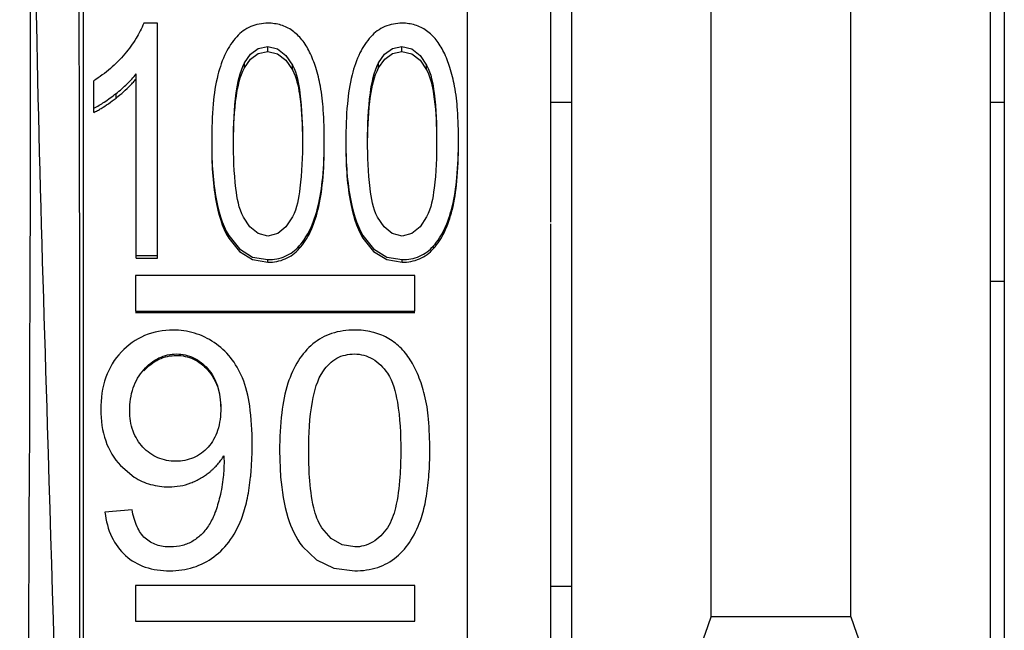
# Paper-space layout 'Sheet' of a CAD drawing. Header units: inches. Extents: x 0.2 to 10.8, y 0.2 to 8.3.
# Tile 360 of 545: x 8.0996 to 8.156, y 2.0671 to 2.1021. Entities that reach past the tile are written whole.
import ezdxf

# ---------------------------------------------------------------- set-up
doc = ezdxf.new("R2010")
doc.units = ezdxf.units.IN
doc.header["$MEASUREMENT"] = 0
doc.layers.get('0').update_dxf_attribs({"lineweight": 5})
doc.layers.add('02___PRT_ALL_AXES', color=7, linetype='Continuous')

psp = doc.layouts.new('Sheet')

# ---------------------------------------------------------------- linework, layer by layer
at = {"color": 0, "linetype": 'ByBlock', "lineweight": -3}
for p, q in [((8.131229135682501, 1.990376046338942), (8.131229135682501, 3.263868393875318)), ((8.13922913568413, 2.067868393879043), (8.13922913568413, 3.263868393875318)), ((8.147229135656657, 2.067868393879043), (8.147229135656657, 3.263868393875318)), ((8.155229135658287, 1.990376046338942), (8.155229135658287, 3.263868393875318)), ((8.12522913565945, 2.162019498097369), (8.12522913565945, 1.955869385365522)), ((8.130029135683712, 2.09047724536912), (8.130029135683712, 2.161674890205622)), ((8.103229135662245, 2.158051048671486), (8.103229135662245, 1.974721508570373)), ((8.10747579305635, 2.101872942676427), (8.106692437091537, 2.101872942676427)), ((8.10747579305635, 2.088407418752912), (8.10747579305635, 2.101872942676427)), ((8.113803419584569, 2.100252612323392), (8.113803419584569, 2.100541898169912)), ((8.121495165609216, 2.100252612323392), (8.121495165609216, 2.100541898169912)), ((8.112468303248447, 2.099321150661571), (8.112468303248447, 2.099599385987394)), ((8.115219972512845, 2.09919739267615), (8.115219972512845, 2.099474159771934)), ((8.12016004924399, 2.099321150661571), (8.12016004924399, 2.099599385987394)), ((8.122911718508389, 2.09919739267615), (8.122911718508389, 2.099474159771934)), ((8.10626024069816, 2.088407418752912), (8.10626024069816, 2.098963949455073)), ((8.103829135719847, 2.096762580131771), (8.103829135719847, 2.098577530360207)), ((8.105106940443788, 2.097587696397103), (8.105106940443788, 2.097845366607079)), ((8.130029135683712, 2.097343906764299), (8.131229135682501, 2.097343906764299)), ((8.155229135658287, 2.097343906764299), (8.15602913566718, 2.097343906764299)), ((8.130029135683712, 2.002091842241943), (8.130029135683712, 2.090378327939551)), ((8.111565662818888, 2.089552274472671), (8.111565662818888, 2.089714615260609)), ((8.119257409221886, 2.089552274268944), (8.119257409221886, 2.089714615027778)), ((8.115613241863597, 2.088958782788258), (8.115613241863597, 2.089114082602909)), ((8.123304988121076, 2.088958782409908), (8.123304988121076, 2.089114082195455)), ((8.10626024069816, 2.088556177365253), (8.10747579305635, 2.088556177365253)), ((8.10626024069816, 2.088407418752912), (8.10747579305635, 2.088407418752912)), ((8.113816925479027, 2.088181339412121), (8.113816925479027, 2.088327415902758)), ((8.12150867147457, 2.088181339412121), (8.12150867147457, 2.088327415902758)), ((8.122229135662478, 2.087412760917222), (8.106229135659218, 2.087412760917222)), ((8.106229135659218, 2.087412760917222), (8.106229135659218, 2.085383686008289)), ((8.122229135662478, 2.085383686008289), (8.122229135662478, 2.087412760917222)), ((8.106229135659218, 2.085383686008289), (8.122229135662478, 2.085383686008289)), ((8.106229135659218, 2.085309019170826), (8.122229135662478, 2.085309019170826)), ((8.114484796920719, 2.077396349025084), (8.114543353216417, 2.075868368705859)), ((8.105363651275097, 2.076529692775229), (8.10615112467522, 2.075868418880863)), ((8.10995573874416, 2.075801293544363), (8.110065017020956, 2.075868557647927)), ((8.106029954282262, 2.07400343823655), (8.104472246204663, 2.073855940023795)), ((8.122229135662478, 2.069652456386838), (8.106229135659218, 2.069652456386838)), ((8.106229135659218, 2.069652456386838), (8.106229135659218, 2.067617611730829)), ((8.122229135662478, 2.067617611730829), (8.122229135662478, 2.069652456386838)), ((8.131229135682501, 2.069596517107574), (8.130029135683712, 2.069596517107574)), ((8.106229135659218, 2.067617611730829), (8.122229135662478, 2.067617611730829)), ((8.147229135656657, 2.067868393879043), (8.13922913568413, 2.067868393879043))]:
    psp.add_line(p, q, dxfattribs=at)
for points in [[(8.112468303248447, 2.099599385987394), (8.11281352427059, 2.100099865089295), (8.11325770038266, 2.100426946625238), (8.113803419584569, 2.100541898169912)], [(8.113803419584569, 2.100541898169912), (8.114370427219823, 2.100407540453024), (8.114845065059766, 2.100029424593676), (8.115219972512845, 2.099474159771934)], [(8.12016004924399, 2.099599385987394), (8.120505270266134, 2.100099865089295), (8.120949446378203, 2.100426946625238), (8.121495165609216, 2.100541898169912)], [(8.121495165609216, 2.100541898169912), (8.122062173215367, 2.100407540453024), (8.122536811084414, 2.100029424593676), (8.122911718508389, 2.099474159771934)], [(8.112468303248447, 2.099321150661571), (8.112814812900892, 2.099817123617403), (8.11325940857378, 2.100139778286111), (8.113803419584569, 2.100252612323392)], [(8.113803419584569, 2.100252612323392), (8.114369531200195, 2.100120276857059), (8.114844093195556, 2.099747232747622), (8.115219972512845, 2.09919739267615)], [(8.12016004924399, 2.099321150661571), (8.12050655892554, 2.099817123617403), (8.120951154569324, 2.100139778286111), (8.121495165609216, 2.100252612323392)], [(8.121495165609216, 2.100252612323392), (8.122061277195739, 2.100120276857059), (8.122535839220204, 2.099747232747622), (8.122911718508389, 2.09919739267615)], [(8.113816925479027, 2.089680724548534), (8.113250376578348, 2.089817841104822), (8.112777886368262, 2.090202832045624), (8.112405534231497, 2.090767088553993)], [(8.11522156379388, 2.090776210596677), (8.114848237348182, 2.090208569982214), (8.114375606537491, 2.089818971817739), (8.113816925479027, 2.089680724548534)], [(8.12150867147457, 2.089680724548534), (8.120942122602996, 2.089817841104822), (8.120469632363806, 2.090202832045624), (8.120097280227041, 2.090767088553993)], [(8.122913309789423, 2.090776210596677), (8.122539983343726, 2.090208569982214), (8.122067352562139, 2.089818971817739), (8.12150867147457, 2.089680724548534)], [(8.111565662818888, 2.089714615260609), (8.112178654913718, 2.088940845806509), (8.112936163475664, 2.088477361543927), (8.113816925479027, 2.088327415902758)], [(8.119257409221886, 2.089714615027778), (8.119870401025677, 2.088940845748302), (8.120627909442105, 2.088477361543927), (8.12150867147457, 2.088327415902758)], [(8.111565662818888, 2.089552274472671), (8.112178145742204, 2.088788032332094), (8.11293553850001, 2.088329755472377), (8.113816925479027, 2.088181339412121)], [(8.119257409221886, 2.089552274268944), (8.119869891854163, 2.088788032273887), (8.120627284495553, 2.088329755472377), (8.12150867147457, 2.088181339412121)], [(8.11878875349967, 2.071865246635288), (8.11807115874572, 2.071989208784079), (8.117443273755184, 2.072357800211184), (8.116906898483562, 2.072961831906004)], [(8.115787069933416, 2.071899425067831), (8.116596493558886, 2.071124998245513), (8.117593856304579, 2.07065876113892), (8.11878875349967, 2.070502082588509)]]:
    psp.add_lwpolyline(points, dxfattribs=at)
psp.add_arc((8.107215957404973, 2.077142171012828), 0.015870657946, 355.3964970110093, 355.9443446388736, dxfattribs=at)
psp.add_ellipse((8.102407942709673, 2.075868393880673), major_axis=(0, 0.0719999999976), ratio=0.008726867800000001, start_param=3.164212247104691, end_param=6.260565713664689, dxfattribs=at)
for points, knots in [([(8.100718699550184, 1.977411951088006), (8.103261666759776, 2.011114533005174), (8.101520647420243, 2.067459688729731), (8.099532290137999, 2.132960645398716), (8.102431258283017, 2.165316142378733), (8.100657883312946, 2.174847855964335)], [0, 0, 0, 0, 0.5135504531, 0.8526848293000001, 1, 1, 1, 1]), ([(8.09958364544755, 1.978589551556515), (8.099838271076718, 1.99031271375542), (8.099845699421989, 2.05514043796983), (8.100714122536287, 2.119973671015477), (8.099583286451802, 2.173059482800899)], [0, 0, 0, 0, 0.1808892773, 1, 1, 1, 1]), ([(8.106692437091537, 2.101872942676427), (8.106578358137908, 2.10157164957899), (8.106262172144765, 2.100954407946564), (8.105848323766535, 2.100400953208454), (8.105612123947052, 2.100120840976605)], [0, 0, 0, 0, 0.4678763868, 1, 1, 1, 1]), ([(8.113816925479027, 2.101872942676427), (8.113480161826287, 2.101872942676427), (8.112800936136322, 2.10175612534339), (8.112245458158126, 2.101345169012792), (8.112022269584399, 2.101102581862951)], [0, 0, 0, 0, 0.5053458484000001, 1, 1, 1, 1]), ([(8.115214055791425, 2.101442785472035), (8.115016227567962, 2.101583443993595), (8.114565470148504, 2.101807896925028), (8.114067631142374, 2.101872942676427), (8.113816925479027, 2.101872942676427)], [0, 0, 0, 0, 0.4919245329, 1, 1, 1, 1]), ([(8.12150867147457, 2.101872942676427), (8.121171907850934, 2.101872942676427), (8.12049268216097, 2.10175612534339), (8.119937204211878, 2.101345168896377), (8.119714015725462, 2.101102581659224)], [0, 0, 0, 0, 0.5053458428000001, 1, 1, 1, 1]), ([(8.122905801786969, 2.101442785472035), (8.12270797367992, 2.101583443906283), (8.122257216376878, 2.101807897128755), (8.121759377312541, 2.101872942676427), (8.12150867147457, 2.101872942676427)], [0, 0, 0, 0, 0.4919242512, 1, 1, 1, 1]), ([(8.112022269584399, 2.101102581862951), (8.111768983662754, 2.100827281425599), (8.111319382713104, 2.100125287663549), (8.111057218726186, 2.099342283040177), (8.110946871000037, 2.09891005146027)], [0, 0, 0, 0, 0.4561050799, 1, 1, 1, 1]), ([(8.116205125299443, 2.100217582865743), (8.116083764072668, 2.100468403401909), (8.115806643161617, 2.100925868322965), (8.115418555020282, 2.101297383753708), (8.115214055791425, 2.101442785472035)], [0, 0, 0, 0, 0.5261699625, 1, 1, 1, 1]), ([(8.119714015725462, 2.101102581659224), (8.119460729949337, 2.100827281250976), (8.119011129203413, 2.100125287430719), (8.118748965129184, 2.099342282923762), (8.118638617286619, 2.098910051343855)], [0, 0, 0, 0, 0.4561049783, 1, 1, 1, 1]), ([(8.123896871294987, 2.100217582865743), (8.123775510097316, 2.100468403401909), (8.123498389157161, 2.100925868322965), (8.123110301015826, 2.101297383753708), (8.122905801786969, 2.101442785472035)], [0, 0, 0, 0, 0.5261699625, 1, 1, 1, 1]), ([(8.105612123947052, 2.100120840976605), (8.105358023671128, 2.099819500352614), (8.10480179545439, 2.09925539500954), (8.104163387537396, 2.098786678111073), (8.103829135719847, 2.098577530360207)], [0, 0, 0, 0, 0.4999244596, 1, 1, 1, 1]), ([(8.116822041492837, 2.098262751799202), (8.116752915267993, 2.098622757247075), (8.116590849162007, 2.099289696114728), (8.116343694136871, 2.099931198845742), (8.116205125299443, 2.100217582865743)], [0, 0, 0, 0, 0.535368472, 1, 1, 1, 1]), ([(8.124513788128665, 2.098262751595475), (8.124444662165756, 2.098622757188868), (8.124282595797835, 2.099289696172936), (8.124035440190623, 2.099931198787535), (8.123896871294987, 2.100217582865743)], [0, 0, 0, 0, 0.5353684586, 1, 1, 1, 1]), ([(8.1118382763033, 2.095139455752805), (8.1118382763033, 2.096055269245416), (8.111893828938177, 2.097556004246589), (8.11219345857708, 2.099073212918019), (8.112468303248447, 2.099599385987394)], [0, 0, 0, 0, 0.6067222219, 1, 1, 1, 1]), ([(8.111839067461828, 2.095139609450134), (8.111845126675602, 2.095995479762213), (8.111908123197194, 2.097404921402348), (8.112206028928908, 2.098824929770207), (8.112468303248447, 2.099321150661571)], [0, 0, 0, 0, 0.6039482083, 1, 1, 1, 1]), ([(8.115219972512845, 2.099474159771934), (8.115481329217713, 2.098981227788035), (8.115742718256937, 2.097499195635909), (8.115795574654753, 2.096046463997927), (8.115795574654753, 2.095139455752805)], [0, 0, 0, 0, 0.3808569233, 1, 1, 1, 1]), ([(8.119530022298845, 2.095139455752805), (8.119530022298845, 2.096055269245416), (8.119585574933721, 2.097556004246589), (8.119885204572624, 2.099073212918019), (8.12016004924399, 2.099599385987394)], [0, 0, 0, 0, 0.6067222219, 1, 1, 1, 1]), ([(8.119530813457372, 2.095139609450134), (8.119536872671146, 2.095995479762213), (8.119599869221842, 2.097404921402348), (8.119897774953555, 2.098824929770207), (8.12016004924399, 2.099321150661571)], [0, 0, 0, 0, 0.6039482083, 1, 1, 1, 1]), ([(8.122911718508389, 2.099474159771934), (8.123173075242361, 2.098981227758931), (8.123434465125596, 2.097499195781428), (8.123487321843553, 2.09604646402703), (8.123487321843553, 2.095139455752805)], [0, 0, 0, 0, 0.3808569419, 1, 1, 1, 1]), ([(8.105106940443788, 2.097845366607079), (8.105329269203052, 2.098021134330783), (8.105737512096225, 2.098370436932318), (8.106103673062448, 2.098765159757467), (8.10626024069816, 2.098963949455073)], [0, 0, 0, 0, 0.5283083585, 1, 1, 1, 1]), ([(8.105921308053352, 2.098309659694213), (8.105981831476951, 2.098372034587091), (8.106098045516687, 2.098497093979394), (8.106208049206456, 2.098627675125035), (8.10626024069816, 2.098693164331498)], [0, 0, 0, 0, 0.5092868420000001, 1, 1, 1, 1]), ([(8.110946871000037, 2.09891005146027), (8.11080860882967, 2.098368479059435), (8.11062825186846, 2.097110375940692), (8.110588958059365, 2.095845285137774), (8.110588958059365, 2.095139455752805)], [0, 0, 0, 0, 0.4419316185, 1, 1, 1, 1]), ([(8.115219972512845, 2.09919739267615), (8.115448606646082, 2.098771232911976), (8.115706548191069, 2.097522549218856), (8.115775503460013, 2.096286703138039), (8.11578995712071, 2.095525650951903)], [0, 0, 0, 0, 0.3885079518, 1, 1, 1, 1]), ([(8.118638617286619, 2.098910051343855), (8.118500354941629, 2.098368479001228), (8.118319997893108, 2.097110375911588), (8.118280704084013, 2.095845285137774), (8.118280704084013, 2.095139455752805)], [0, 0, 0, 0, 0.4419316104, 1, 1, 1, 1]), ([(8.122911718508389, 2.09919739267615), (8.12314035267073, 2.098771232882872), (8.123398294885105, 2.097522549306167), (8.123467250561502, 2.096286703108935), (8.123481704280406, 2.095525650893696)], [0, 0, 0, 0, 0.388507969, 1, 1, 1, 1]), ([(8.105106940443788, 2.097587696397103), (8.105255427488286, 2.097703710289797), (8.105535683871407, 2.097934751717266), (8.105799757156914, 2.098184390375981), (8.105921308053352, 2.098309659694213)], [0, 0, 0, 0, 0.5191284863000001, 1, 1, 1, 1]), ([(8.117044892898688, 2.095139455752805), (8.117044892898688, 2.09572771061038), (8.117019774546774, 2.096772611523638), (8.116908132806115, 2.097814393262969), (8.116822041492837, 2.098262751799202)], [0, 0, 0, 0, 0.5630289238, 1, 1, 1, 1]), ([(8.12473664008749, 2.095139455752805), (8.12473664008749, 2.09572771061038), (8.124711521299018, 2.096772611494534), (8.124599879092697, 2.097814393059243), (8.124513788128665, 2.098262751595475)], [0, 0, 0, 0, 0.5630289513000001, 1, 1, 1, 1]), ([(8.103829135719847, 2.0970104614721), (8.104038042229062, 2.097110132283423), (8.104478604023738, 2.097369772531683), (8.104888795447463, 2.097672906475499), (8.105106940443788, 2.097845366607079)], [0, 0, 0, 0, 0.4542565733, 1, 1, 1, 1]), ([(8.10425910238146, 2.096994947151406), (8.10439861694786, 2.097079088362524), (8.104686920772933, 2.097269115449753), (8.10496347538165, 2.097475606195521), (8.105106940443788, 2.097587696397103)], [0, 0, 0, 0, 0.4722623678, 1, 1, 1, 1]), ([(8.103829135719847, 2.096762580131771), (8.103900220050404, 2.09679609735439), (8.104045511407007, 2.096870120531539), (8.104186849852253, 2.096951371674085), (8.10425910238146, 2.096994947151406)], [0, 0, 0, 0, 0.48224883, 1, 1, 1, 1]), ([(8.110588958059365, 2.095139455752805), (8.110588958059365, 2.09405949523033), (8.110678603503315, 2.092211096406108), (8.11117673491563, 2.090380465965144), (8.111565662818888, 2.089714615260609)], [0, 0, 0, 0, 0.5834224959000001, 1, 1, 1, 1]), ([(8.110588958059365, 2.094913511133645), (8.110588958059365, 2.093846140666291), (8.110678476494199, 2.092018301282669), (8.111177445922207, 2.090209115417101), (8.111565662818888, 2.089552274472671)], [0, 0, 0, 0, 0.5831479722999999, 1, 1, 1, 1]), ([(8.112405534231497, 2.090767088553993), (8.112145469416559, 2.091268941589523), (8.111890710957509, 2.09276336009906), (8.1118382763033, 2.094227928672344), (8.1118382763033, 2.095139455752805)], [0, 0, 0, 0, 0.3827527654, 1, 1, 1, 1]), ([(8.115795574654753, 2.095139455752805), (8.115795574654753, 2.094230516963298), (8.115740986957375, 2.092768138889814), (8.115481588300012, 2.091277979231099), (8.11522156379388, 2.090776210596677)], [0, 0, 0, 0, 0.6166143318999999, 1, 1, 1, 1]), ([(8.116683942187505, 2.091352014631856), (8.116819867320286, 2.091899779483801), (8.117001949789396, 2.093162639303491), (8.117044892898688, 2.094433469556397), (8.117044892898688, 2.095139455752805)], [0, 0, 0, 0, 0.4442645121, 1, 1, 1, 1]), ([(8.116683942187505, 2.091170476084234), (8.11681981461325, 2.091711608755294), (8.11700194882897, 2.092959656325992), (8.117044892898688, 2.094215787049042), (8.117044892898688, 2.094913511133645)], [0, 0, 0, 0, 0.4443341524, 1, 1, 1, 1]), ([(8.118280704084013, 2.095139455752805), (8.118280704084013, 2.09405949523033), (8.11837034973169, 2.092211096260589), (8.118868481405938, 2.090380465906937), (8.119257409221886, 2.089714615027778)], [0, 0, 0, 0, 0.583422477, 1, 1, 1, 1]), ([(8.118280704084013, 2.094913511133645), (8.118280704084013, 2.093846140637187), (8.118370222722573, 2.092018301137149), (8.118869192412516, 2.090209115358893), (8.119257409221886, 2.089552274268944)], [0, 0, 0, 0, 0.5831479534, 1, 1, 1, 1]), ([(8.120097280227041, 2.090767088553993), (8.119837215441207, 2.091268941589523), (8.119582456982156, 2.09276336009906), (8.119530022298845, 2.094227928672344), (8.119530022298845, 2.095139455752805)], [0, 0, 0, 0, 0.3827527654, 1, 1, 1, 1]), ([(8.123487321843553, 2.095139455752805), (8.123487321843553, 2.094230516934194), (8.123432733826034, 2.092768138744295), (8.12317333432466, 2.091277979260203), (8.122913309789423, 2.090776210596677)], [0, 0, 0, 0, 0.6166143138, 1, 1, 1, 1]), ([(8.124375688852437, 2.091352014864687), (8.124511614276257, 2.091899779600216), (8.124693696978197, 2.093162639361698), (8.12473664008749, 2.094433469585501), (8.12473664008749, 2.095139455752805)], [0, 0, 0, 0, 0.4442644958, 1, 1, 1, 1]), ([(8.124375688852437, 2.091170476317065), (8.12451156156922, 2.09171160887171), (8.12469369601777, 2.0929596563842), (8.12473664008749, 2.094215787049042), (8.12473664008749, 2.094913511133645)], [0, 0, 0, 0, 0.4443341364, 1, 1, 1, 1]), ([(8.115613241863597, 2.089114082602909), (8.115866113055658, 2.089397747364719), (8.116313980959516, 2.09011550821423), (8.116574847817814, 2.090912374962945), (8.116683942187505, 2.091352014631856)], [0, 0, 0, 0, 0.4562054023, 1, 1, 1, 1]), ([(8.123304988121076, 2.089114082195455), (8.123557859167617, 2.089397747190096), (8.124005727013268, 2.090115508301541), (8.124266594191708, 2.090912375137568), (8.124375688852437, 2.091352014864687)], [0, 0, 0, 0, 0.4562053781, 1, 1, 1, 1]), ([(8.115613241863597, 2.088958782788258), (8.115865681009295, 2.089238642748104), (8.11631344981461, 2.089947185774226), (8.116574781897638, 2.090735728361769), (8.116683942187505, 2.091170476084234)], [0, 0, 0, 0, 0.4567637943, 1, 1, 1, 1]), ([(8.123304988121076, 2.088958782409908), (8.123557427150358, 2.089238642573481), (8.124005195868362, 2.089947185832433), (8.124266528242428, 2.090735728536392), (8.124375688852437, 2.091170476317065)], [0, 0, 0, 0, 0.4567637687, 1, 1, 1, 1]), ([(8.113816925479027, 2.088327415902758), (8.114153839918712, 2.088327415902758), (8.11483752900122, 2.088444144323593), (8.115391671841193, 2.088865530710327), (8.115613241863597, 2.089114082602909)], [0, 0, 0, 0, 0.5029415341, 1, 1, 1, 1]), ([(8.12150867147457, 2.088327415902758), (8.121845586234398, 2.088327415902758), (8.122529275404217, 2.088444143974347), (8.12308341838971, 2.088865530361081), (8.123304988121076, 2.089114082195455)], [0, 0, 0, 0, 0.5029419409, 1, 1, 1, 1]), ([(8.113816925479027, 2.088181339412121), (8.114153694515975, 2.088181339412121), (8.1148355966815, 2.088296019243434), (8.115391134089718, 2.08871254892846), (8.115613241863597, 2.088958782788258)], [0, 0, 0, 0, 0.5038618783, 1, 1, 1, 1]), ([(8.12150867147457, 2.088181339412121), (8.121845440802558, 2.088181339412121), (8.122527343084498, 2.088296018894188), (8.123082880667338, 2.088712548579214), (8.123304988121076, 2.088958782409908)], [0, 0, 0, 0, 0.5038622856, 1, 1, 1, 1]), ([(8.108380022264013, 2.084292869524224), (8.107825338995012, 2.084292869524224), (8.106706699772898, 2.084100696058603), (8.105785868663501, 2.083434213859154), (8.10541092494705, 2.083040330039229)], [0, 0, 0, 0, 0.5049500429, 1, 1, 1, 1]), ([(8.110728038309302, 2.083581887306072), (8.11038411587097, 2.083810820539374), (8.10962719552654, 2.084177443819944), (8.108793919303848, 2.084292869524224), (8.108380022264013, 2.084292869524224)], [0, 0, 0, 0, 0.4995484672, 1, 1, 1, 1]), ([(8.11878875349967, 2.084292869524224), (8.118343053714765, 2.084292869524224), (8.117479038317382, 2.084183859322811), (8.116708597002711, 2.083761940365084), (8.116395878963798, 2.083499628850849)], [0, 0, 0, 0, 0.5219784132, 1, 1, 1, 1]), ([(8.120651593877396, 2.083849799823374), (8.120379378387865, 2.08399926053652), (8.119768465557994, 2.084228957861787), (8.119121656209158, 2.084292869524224), (8.11878875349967, 2.084292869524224)], [0, 0, 0, 0, 0.4826286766, 1, 1, 1, 1]), ([(8.112350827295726, 2.081561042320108), (8.112176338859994, 2.081974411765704), (8.111737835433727, 2.082745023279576), (8.111081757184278, 2.083346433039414), (8.110728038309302, 2.083581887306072)], [0, 0, 0, 0, 0.5136039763, 1, 1, 1, 1]), ([(8.116395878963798, 2.083499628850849), (8.11607159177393, 2.083227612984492), (8.115478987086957, 2.082530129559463), (8.115111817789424, 2.08169906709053), (8.114962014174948, 2.081248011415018)], [0, 0, 0, 0, 0.4710563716, 1, 1, 1, 1]), ([(8.12197301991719, 2.082589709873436), (8.121806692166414, 2.082854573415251), (8.121418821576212, 2.083339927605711), (8.120915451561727, 2.083704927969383), (8.120651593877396, 2.083849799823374)], [0, 0, 0, 0, 0.5095681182, 1, 1, 1, 1]), ([(8.10541092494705, 2.083040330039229), (8.105019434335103, 2.082629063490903), (8.104381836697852, 2.081571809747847), (8.10422913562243, 2.080361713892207), (8.10422913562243, 2.079737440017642)], [0, 0, 0, 0, 0.4763159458, 1, 1, 1, 1]), ([(8.10669603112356, 2.082021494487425), (8.106939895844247, 2.082295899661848), (8.107507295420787, 2.082764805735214), (8.108232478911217, 2.082922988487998), (8.10857811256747, 2.082922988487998)], [0, 0, 0, 0, 0.5150645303, 1, 1, 1, 1]), ([(8.10857811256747, 2.082922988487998), (8.108907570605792, 2.082922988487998), (8.109592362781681, 2.082779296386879), (8.110130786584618, 2.082339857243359), (8.110358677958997, 2.082083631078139)], [0, 0, 0, 0, 0.4899975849, 1, 1, 1, 1]), ([(8.11699059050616, 2.081954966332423), (8.117189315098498, 2.082247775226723), (8.117706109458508, 2.08276849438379), (8.118425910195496, 2.082922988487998), (8.118770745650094, 2.082922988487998)], [0, 0, 0, 0, 0.5064697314, 1, 1, 1, 1]), ([(8.118770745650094, 2.082922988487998), (8.119129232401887, 2.082922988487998), (8.119899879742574, 2.082723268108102), (8.12043603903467, 2.08215075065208), (8.12065948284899, 2.081826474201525)], [0, 0, 0, 0, 0.4765262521, 1, 1, 1, 1]), ([(8.10669603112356, 2.081949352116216), (8.106940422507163, 2.082221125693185), (8.10750943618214, 2.082684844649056), (8.108232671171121, 2.082840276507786), (8.10857811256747, 2.082840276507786)], [0, 0, 0, 0, 0.5141049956, 1, 1, 1, 1]), ([(8.10857811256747, 2.082840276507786), (8.108907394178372, 2.082840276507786), (8.109590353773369, 2.08269909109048), (8.11013028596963, 2.082264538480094), (8.110358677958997, 2.082010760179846)], [0, 0, 0, 0, 0.4909523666, 1, 1, 1, 1]), ([(8.12279557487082, 2.080584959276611), (8.12270259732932, 2.080956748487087), (8.122482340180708, 2.081649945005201), (8.122154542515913, 2.082300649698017), (8.12197301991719, 2.082589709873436)], [0, 0, 0, 0, 0.5289197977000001, 1, 1, 1, 1]), ([(8.105894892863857, 2.079682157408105), (8.105894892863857, 2.08012086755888), (8.10599846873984, 2.080971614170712), (8.106430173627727, 2.081722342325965), (8.10669603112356, 2.082021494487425)], [0, 0, 0, 0, 0.5229430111, 1, 1, 1, 1]), ([(8.110358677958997, 2.082083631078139), (8.110609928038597, 2.081801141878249), (8.11101393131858, 2.081069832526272), (8.111108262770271, 2.080250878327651), (8.111108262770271, 2.079820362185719)], [0, 0, 0, 0, 0.4675603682, 1, 1, 1, 1]), ([(8.110358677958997, 2.082010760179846), (8.110605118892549, 2.081736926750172), (8.111004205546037, 2.081031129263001), (8.111104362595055, 2.080236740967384), (8.111108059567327, 2.079819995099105)], [0, 0, 0, 0, 0.4692017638, 1, 1, 1, 1]), ([(8.116150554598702, 2.077396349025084), (8.116150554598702, 2.078332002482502), (8.11621940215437, 2.079881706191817), (8.116640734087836, 2.08143947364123), (8.11699059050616, 2.081954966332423)], [0, 0, 0, 0, 0.6002950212, 1, 1, 1, 1]), ([(8.12065948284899, 2.081826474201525), (8.120991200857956, 2.081345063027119), (8.121363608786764, 2.079819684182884), (8.121426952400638, 2.078322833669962), (8.121426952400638, 2.077396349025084)], [0, 0, 0, 0, 0.386887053, 1, 1, 1, 1]), ([(8.11290908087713, 2.077765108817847), (8.11290908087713, 2.078497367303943), (8.11284971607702, 2.079782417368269), (8.112565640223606, 2.081052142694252), (8.112350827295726, 2.081561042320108)], [0, 0, 0, 0, 0.5700114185, 1, 1, 1, 1]), ([(8.114962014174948, 2.081248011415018), (8.114780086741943, 2.080700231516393), (8.1145375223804, 2.079415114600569), (8.114484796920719, 2.078116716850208), (8.114484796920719, 2.077396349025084)], [0, 0, 0, 0, 0.4448324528, 1, 1, 1, 1]), ([(8.123092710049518, 2.077396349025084), (8.123092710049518, 2.077996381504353), (8.123059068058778, 2.079065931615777), (8.122909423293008, 2.080129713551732), (8.12279557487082, 2.080584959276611)], [0, 0, 0, 0, 0.5611461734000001, 1, 1, 1, 1]), ([(8.10422913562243, 2.079737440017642), (8.10422913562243, 2.0791309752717), (8.104378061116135, 2.077958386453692), (8.104989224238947, 2.07693136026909), (8.105363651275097, 2.076529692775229)], [0, 0, 0, 0, 0.5248121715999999, 1, 1, 1, 1]), ([(8.1066512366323, 2.077580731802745), (8.106402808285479, 2.077844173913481), (8.105995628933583, 2.07851513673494), (8.105894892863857, 2.079285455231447), (8.105894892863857, 2.079682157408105)], [0, 0, 0, 0, 0.4772013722, 1, 1, 1, 1]), ([(8.111108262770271, 2.079820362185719), (8.111108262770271, 2.079389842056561), (8.111022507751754, 2.078580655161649), (8.110626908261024, 2.07785343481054), (8.110378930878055, 2.077580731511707)], [0, 0, 0, 0, 0.5387482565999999, 1, 1, 1, 1]), ([(8.108533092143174, 2.076778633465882), (8.108182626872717, 2.076778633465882), (8.107472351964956, 2.076902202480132), (8.10688933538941, 2.077328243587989), (8.1066512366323, 2.077580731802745)], [0, 0, 0, 0, 0.5024506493, 1, 1, 1, 1]), ([(8.110378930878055, 2.077580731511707), (8.110149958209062, 2.077328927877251), (8.10958104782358, 2.076899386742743), (8.108879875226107, 2.076778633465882), (8.108533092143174, 2.076778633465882)], [0, 0, 0, 0, 0.4953139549, 1, 1, 1, 1]), ([(8.112856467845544, 2.076276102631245), (8.11287454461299, 2.076515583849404), (8.112901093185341, 2.077011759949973), (8.11290908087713, 2.077508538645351), (8.11290908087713, 2.077765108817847)], [0, 0, 0, 0, 0.4834844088, 1, 1, 1, 1]), ([(8.116197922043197, 2.075868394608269), (8.11618135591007, 2.076111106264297), (8.116157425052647, 2.07662031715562), (8.116150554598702, 2.07712998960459), (8.116150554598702, 2.077396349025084)], [0, 0, 0, 0, 0.4773533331, 1, 1, 1, 1]), ([(8.121426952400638, 2.077396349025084), (8.121426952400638, 2.077130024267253), (8.121419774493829, 2.076620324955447), (8.12139493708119, 2.076111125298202), (8.12137779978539, 2.075868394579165)], [0, 0, 0, 0, 0.5225541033, 1, 1, 1, 1]), ([(8.12304687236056, 2.076019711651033), (8.123062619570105, 2.076241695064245), (8.123085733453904, 2.076700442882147), (8.123092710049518, 2.077159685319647), (8.123092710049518, 2.077396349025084)], [0, 0, 0, 0, 0.4846229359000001, 1, 1, 1, 1]), ([(8.110936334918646, 2.076609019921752), (8.111001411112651, 2.076684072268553), (8.11112580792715, 2.076840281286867), (8.111236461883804, 2.077006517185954), (8.111288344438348, 2.077092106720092)], [0, 0, 0, 0, 0.498119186, 1, 1, 1, 1]), ([(8.111297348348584, 2.076760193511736), (8.111297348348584, 2.076610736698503), (8.111289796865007, 2.076312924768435), (8.111266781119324, 2.076015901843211), (8.111251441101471, 2.075868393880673)], [0, 0, 0, 0, 0.5019366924, 1, 1, 1, 1]), ([(8.111288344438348, 2.077092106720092), (8.111288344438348, 2.077027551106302), (8.11129130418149, 2.076916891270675), (8.111297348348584, 2.076806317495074), (8.111297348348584, 2.076760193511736)], [0, 0, 0, 0, 0.5832657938, 1, 1, 1, 1]), ([(8.110065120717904, 2.075868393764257), (8.110140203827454, 2.075915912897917), (8.110286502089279, 2.076014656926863), (8.110426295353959, 2.076122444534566), (8.110493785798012, 2.076178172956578)], [0, 0, 0, 0, 0.5037756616, 1, 1, 1, 1]), ([(8.110493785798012, 2.076178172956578), (8.110535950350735, 2.076212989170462), (8.110618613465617, 2.076284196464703), (8.110698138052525, 2.076358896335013), (8.110736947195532, 2.076396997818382)], [0, 0, 0, 0, 0.5013511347, 1, 1, 1, 1]), ([(8.110736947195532, 2.076396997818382), (8.110771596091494, 2.076431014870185), (8.110839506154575, 2.076500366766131), (8.11090457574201, 2.076572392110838), (8.110936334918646, 2.076609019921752)], [0, 0, 0, 0, 0.5003964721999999, 1, 1, 1, 1]), ([(8.112820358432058, 2.075868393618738), (8.11282722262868, 2.075935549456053), (8.11284015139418, 2.076071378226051), (8.112851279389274, 2.076207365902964), (8.112856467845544, 2.076276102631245)], [0, 0, 0, 0, 0.4947722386, 1, 1, 1, 1]), ([(8.106151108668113, 2.07586839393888), (8.10643872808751, 2.075685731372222), (8.107083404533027, 2.075396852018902), (8.107783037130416, 2.075312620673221), (8.108136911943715, 2.075312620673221)], [0, 0, 0, 0, 0.4905310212, 1, 1, 1, 1]), ([(8.108136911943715, 2.075312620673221), (8.10835178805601, 2.075312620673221), (8.108779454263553, 2.075347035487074), (8.109194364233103, 2.075458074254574), (8.109392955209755, 2.075531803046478)], [0, 0, 0, 0, 0.5035627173, 1, 1, 1, 1]), ([(8.109392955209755, 2.075531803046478), (8.109489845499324, 2.075567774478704), (8.109681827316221, 2.07564918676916), (8.10986561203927, 2.075747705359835), (8.10995573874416, 2.075801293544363)], [0, 0, 0, 0, 0.4963916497, 1, 1, 1, 1]), ([(8.111251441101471, 2.075868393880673), (8.111231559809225, 2.075677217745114), (8.111178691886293, 2.075295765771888), (8.111099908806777, 2.074918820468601), (8.11105423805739, 2.074731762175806)], [0, 0, 0, 0, 0.4995506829, 1, 1, 1, 1]), ([(8.112355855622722, 2.073636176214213), (8.112474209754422, 2.073968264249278), (8.112670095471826, 2.074706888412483), (8.112778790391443, 2.07546171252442), (8.112820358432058, 2.075868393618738)], [0, 0, 0, 0, 0.4630577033, 1, 1, 1, 1]), ([(8.11454364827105, 2.075868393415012), (8.114607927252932, 2.075087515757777), (8.114818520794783, 2.073694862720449), (8.115410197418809, 2.072387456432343), (8.115787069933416, 2.071899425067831)], [0, 0, 0, 0, 0.5596049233, 1, 1, 1, 1]), ([(8.116906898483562, 2.072961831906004), (8.116675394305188, 2.073300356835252), (8.116351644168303, 2.074279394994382), (8.116238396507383, 2.075275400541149), (8.116197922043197, 2.075868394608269)], [0, 0, 0, 0, 0.4082816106, 1, 1, 1, 1]), ([(8.12137779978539, 2.075868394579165), (8.121336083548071, 2.075277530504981), (8.121219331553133, 2.074284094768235), (8.120892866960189, 2.073309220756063), (8.120661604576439, 2.072971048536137)], [0, 0, 0, 0, 0.5911401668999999, 1, 1, 1, 1]), ([(8.122611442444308, 2.073553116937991), (8.122724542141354, 2.073898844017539), (8.122907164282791, 2.074666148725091), (8.12300151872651, 2.075447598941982), (8.123035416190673, 2.075868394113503)], [0, 0, 0, 0, 0.4628446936, 1, 1, 1, 1]), ([(8.11105423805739, 2.074731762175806), (8.110980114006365, 2.074428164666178), (8.110819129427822, 2.073883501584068), (8.110581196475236, 2.073364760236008), (8.110447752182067, 2.073148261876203)], [0, 0, 0, 0, 0.55133302, 1, 1, 1, 1]), ([(8.104472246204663, 2.073855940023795), (8.104529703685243, 2.073368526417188), (8.104755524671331, 2.07244468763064), (8.10532286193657, 2.07166996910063), (8.105649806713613, 2.07137471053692)], [0, 0, 0, 0, 0.5269800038, 1, 1, 1, 1]), ([(8.106782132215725, 2.072367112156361), (8.106581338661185, 2.072547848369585), (8.10623570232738, 2.073072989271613), (8.106085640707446, 2.073669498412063), (8.106029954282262, 2.07400343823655)], [0, 0, 0, 0, 0.4438183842, 1, 1, 1, 1]), ([(8.110721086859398, 2.071303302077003), (8.11108710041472, 2.07157476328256), (8.111762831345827, 2.072284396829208), (8.112186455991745, 2.073160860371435), (8.112355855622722, 2.073636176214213)], [0, 0, 0, 0, 0.4745358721, 1, 1, 1, 1]), ([(8.121183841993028, 2.071294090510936), (8.121507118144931, 2.07156810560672), (8.12209821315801, 2.072267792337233), (8.122463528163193, 2.0731009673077), (8.122611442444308, 2.073553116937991)], [0, 0, 0, 0, 0.4711253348, 1, 1, 1, 1]), ([(8.110447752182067, 2.073148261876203), (8.11033104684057, 2.072958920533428), (8.110059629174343, 2.07260587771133), (8.109711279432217, 2.072327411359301), (8.109525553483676, 2.072212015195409)], [0, 0, 0, 0, 0.5042660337, 1, 1, 1, 1]), ([(8.120661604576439, 2.072971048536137), (8.120438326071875, 2.072644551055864), (8.119908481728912, 2.072071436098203), (8.11914237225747, 2.071865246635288), (8.11878875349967, 2.071865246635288)], [0, 0, 0, 0, 0.5279804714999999, 1, 1, 1, 1]), ([(8.108217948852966, 2.071865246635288), (8.107948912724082, 2.071865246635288), (8.107425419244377, 2.071932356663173), (8.106965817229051, 2.072201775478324), (8.106782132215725, 2.072367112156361)], [0, 0, 0, 0, 0.5212135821, 1, 1, 1, 1]), ([(8.109525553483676, 2.072212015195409), (8.109337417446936, 2.072095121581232), (8.10891073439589, 2.071913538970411), (8.108451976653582, 2.071865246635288), (8.108217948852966, 2.071865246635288)], [0, 0, 0, 0, 0.4862416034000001, 1, 1, 1, 1]), ([(8.105649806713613, 2.07137471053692), (8.105971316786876, 2.07108435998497), (8.106784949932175, 2.070615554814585), (8.107706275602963, 2.070502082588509), (8.10818193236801, 2.070502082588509)], [0, 0, 0, 0, 0.4766493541, 1, 1, 1, 1]), ([(8.10818193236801, 2.070502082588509), (8.108641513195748, 2.070502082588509), (8.109549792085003, 2.070621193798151), (8.110367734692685, 2.071041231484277), (8.110721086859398, 2.071303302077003)], [0, 0, 0, 0, 0.5109228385, 1, 1, 1, 1]), ([(8.11878875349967, 2.070502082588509), (8.119234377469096, 2.070502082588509), (8.120099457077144, 2.070606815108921), (8.120871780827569, 2.071029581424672), (8.121183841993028, 2.071294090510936)], [0, 0, 0, 0, 0.5213775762, 1, 1, 1, 1])]:
    psp.add_open_spline(points, degree=3, knots=knots, dxfattribs=at)
for points in [[(8.131229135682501, 2.036884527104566), (8.131229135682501, 2.047551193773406), (8.13567358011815, 2.057811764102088), (8.13922913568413, 2.067868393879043)], [(8.147229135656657, 2.067868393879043), (8.150784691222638, 2.057811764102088), (8.155229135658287, 2.047551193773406), (8.155229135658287, 2.036884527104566)]]:
    psp.add_open_spline(points, degree=3, dxfattribs=at)
at = {"layer": '02___PRT_ALL_AXES', "color": 0, "linetype": 'ByBlock', "lineweight": -3}
for p, q in [((8.15602913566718, 2.24258687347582), (8.15602913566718, 2.002711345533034)), ((8.15602913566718, 2.087068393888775), (8.155229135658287, 2.087068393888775))]:
    psp.add_line(p, q, dxfattribs=at)

doc.saveas('drawing.dxf')
